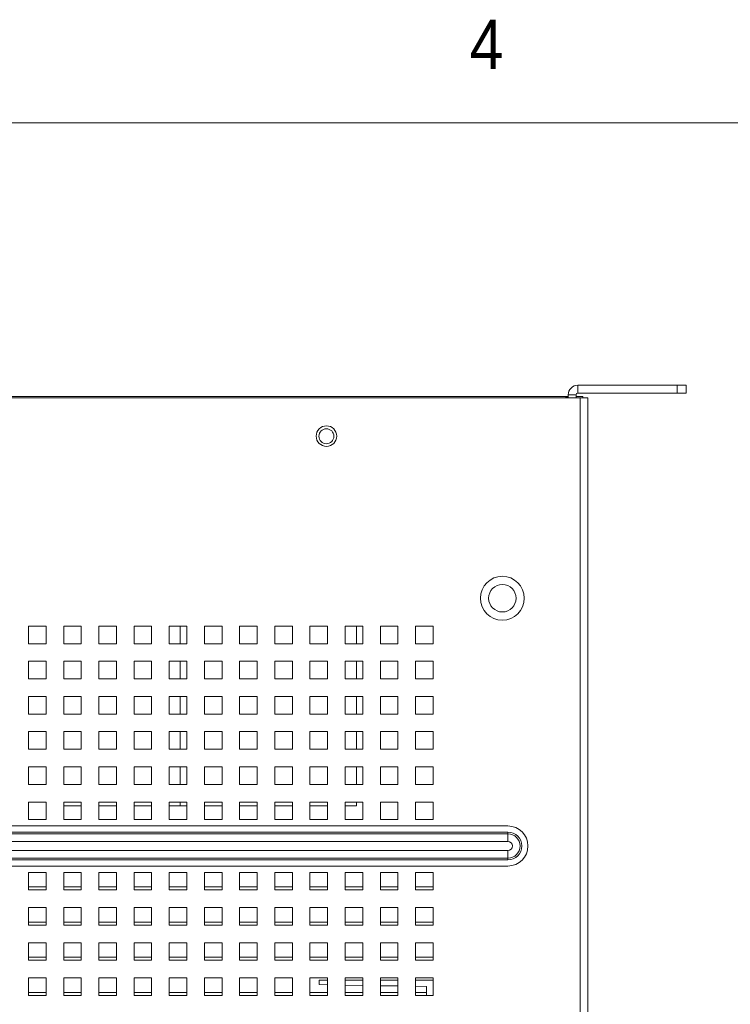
# Model space of a CAD drawing. Header units: inches. Extents: x 1 to 109, y 1 to 85.
# Tile 654 of 656: x 57 to 64, y 75 to 84. Entities that reach past the tile are written whole.
import ezdxf

# ---------------------------------------------------------------- set-up
doc = ezdxf.new("R2010")
doc.units = ezdxf.units.IN
doc.header["$MEASUREMENT"] = 0
doc.layers.add('FORMAT', color=7, linetype='Continuous')
doc.styles.add('SLDTEXTSTYLE0', font='GOTHIC.TTF', dxfattribs={"width": 0.913})

msp = doc.modelspace()

# ---------------------------------------------------------------- linework, layer by layer
at = {"color": 7, "linetype": 'Continuous', "lineweight": 15, "ltscale": 5}
for p, q in [((62.3096, 80.7428), (62.3096, 80.8176)), ((63.2512, 80.8176), (62.3096, 80.8176)), ((63.2512, 80.7428), (63.2512, 80.8176)), ((63.2512, 80.8176), (63.3346, 80.8176)), ((63.3346, 80.8176), (63.3346, 80.7428)), ((62.3312, 80.6973), (44.7129, 80.6973)), ((62.2181, 80.7098), (44.826, 80.7098)), ((44.8492, 80.7095), (62.1949, 80.7095)), ((62.1949, 80.7095), (62.1949, 80.6973)), ((62.1949, 80.7034), (62.2181, 80.7034)), ((62.2181, 80.6973), (62.2181, 80.7262)), ((62.2181, 80.7262), (62.2929, 80.7262)), ((62.2929, 80.7262), (62.2929, 80.6973)), ((62.2931, 80.7098), (62.2929, 80.7098)), ((62.3554, 80.7098), (62.2931, 80.7098)), ((62.2931, 80.6973), (62.2931, 80.7098)), ((63.2512, 80.7428), (62.3096, 80.7428)), ((62.3312, 67.4921), (62.3312, 80.6973)), ((62.3312, 80.6973), (62.4052, 80.6973)), ((62.3554, 80.6973), (62.3554, 80.7098)), ((62.4052, 80.6973), (62.4052, 67.4921)), ((63.3346, 80.7428), (63.2512, 80.7428)), ((57.2722, 78.5348), (57.1056, 78.5348)), ((57.1056, 78.5348), (57.1056, 78.3681)), ((57.2722, 78.3681), (57.2722, 78.5348)), ((57.6056, 78.5348), (57.4389, 78.5348)), ((57.4389, 78.5348), (57.4389, 78.3681)), ((57.6056, 78.3681), (57.6056, 78.5348)), ((57.9389, 78.5348), (57.7722, 78.5348)), ((57.7722, 78.5348), (57.7722, 78.3681)), ((57.9389, 78.3681), (57.9389, 78.5348)), ((58.2722, 78.5348), (58.1056, 78.5348)), ((58.1056, 78.5348), (58.1056, 78.3681)), ((58.2722, 78.3681), (58.2722, 78.5348)), ((58.6056, 78.5348), (58.4389, 78.5348)), ((58.4389, 78.5348), (58.4389, 78.3681)), ((58.6056, 78.3681), (58.6056, 78.5348)), ((58.9389, 78.5348), (58.7722, 78.5348)), ((58.7722, 78.5348), (58.7722, 78.3681)), ((58.9389, 78.3681), (58.9389, 78.5348)), ((59.2722, 78.5348), (59.1056, 78.5348)), ((59.1056, 78.5348), (59.1056, 78.3681)), ((59.2722, 78.3681), (59.2722, 78.5348)), ((59.6056, 78.5348), (59.4389, 78.5348)), ((59.4389, 78.5348), (59.4389, 78.3681)), ((59.6056, 78.3681), (59.6056, 78.5348)), ((59.9389, 78.5348), (59.7722, 78.5348)), ((59.7722, 78.5348), (59.7722, 78.3681)), ((59.9389, 78.3681), (59.9389, 78.5348)), ((60.2722, 78.5348), (60.1056, 78.5348)), ((60.1056, 78.5348), (60.1056, 78.3681)), ((60.2137, 78.3681), (60.2137, 78.5348)), ((60.2722, 78.3681), (60.2722, 78.5348)), ((60.6056, 78.5348), (60.4389, 78.5348)), ((60.4389, 78.5348), (60.4389, 78.3681)), ((60.6056, 78.3681), (60.6056, 78.5348)), ((60.9389, 78.5348), (60.7722, 78.5348)), ((60.7722, 78.5348), (60.7722, 78.3681)), ((60.9389, 78.3681), (60.9389, 78.5348)), ((57.1056, 78.3681), (57.2722, 78.3681)), ((57.4389, 78.3681), (57.6056, 78.3681)), ((57.7722, 78.3681), (57.9389, 78.3681)), ((58.1056, 78.3681), (58.2722, 78.3681)), ((58.4389, 78.3681), (58.6056, 78.3681)), ((58.7722, 78.3681), (58.9389, 78.3681)), ((59.1056, 78.3681), (59.2722, 78.3681)), ((59.4389, 78.3681), (59.6056, 78.3681)), ((59.7722, 78.3681), (59.9389, 78.3681)), ((60.1056, 78.3681), (60.2722, 78.3681)), ((60.4389, 78.3681), (60.6056, 78.3681)), ((60.7722, 78.3681), (60.9389, 78.3681)), ((57.2722, 78.2014), (57.1056, 78.2014)), ((57.1056, 78.2014), (57.1056, 78.0348)), ((57.2722, 78.0348), (57.2722, 78.2014)), ((57.6056, 78.2014), (57.4389, 78.2014)), ((57.4389, 78.2014), (57.4389, 78.0348)), ((57.6056, 78.0348), (57.6056, 78.2014)), ((57.9389, 78.2014), (57.7722, 78.2014)), ((57.7722, 78.2014), (57.7722, 78.0348)), ((57.9389, 78.0348), (57.9389, 78.2014)), ((58.2722, 78.2014), (58.1056, 78.2014)), ((58.1056, 78.2014), (58.1056, 78.0348)), ((58.2722, 78.0348), (58.2722, 78.2014)), ((58.6056, 78.2014), (58.4389, 78.2014)), ((58.4389, 78.2014), (58.4389, 78.0348)), ((58.6056, 78.0348), (58.6056, 78.2014)), ((58.9389, 78.2014), (58.7722, 78.2014)), ((58.7722, 78.2014), (58.7722, 78.0348)), ((58.9389, 78.0348), (58.9389, 78.2014)), ((59.2722, 78.2014), (59.1056, 78.2014)), ((59.1056, 78.2014), (59.1056, 78.0348)), ((59.2722, 78.0348), (59.2722, 78.2014)), ((59.6056, 78.2014), (59.4389, 78.2014)), ((59.4389, 78.2014), (59.4389, 78.0348)), ((59.6056, 78.0348), (59.6056, 78.2014)), ((59.9389, 78.2014), (59.7722, 78.2014)), ((59.7722, 78.2014), (59.7722, 78.0348)), ((59.9389, 78.0348), (59.9389, 78.2014)), ((60.2722, 78.2014), (60.1056, 78.2014)), ((60.1056, 78.2014), (60.1056, 78.0348)), ((60.2137, 78.0348), (60.2137, 78.2014)), ((60.2722, 78.0348), (60.2722, 78.2014)), ((60.6056, 78.2014), (60.4389, 78.2014)), ((60.4389, 78.2014), (60.4389, 78.0348)), ((60.6056, 78.0348), (60.6056, 78.2014)), ((60.9389, 78.2014), (60.7722, 78.2014)), ((60.7722, 78.2014), (60.7722, 78.0348)), ((60.9389, 78.0348), (60.9389, 78.2014)), ((57.1056, 78.0348), (57.2722, 78.0348)), ((57.4389, 78.0348), (57.6056, 78.0348)), ((57.7722, 78.0348), (57.9389, 78.0348)), ((58.1056, 78.0348), (58.2722, 78.0348)), ((58.4389, 78.0348), (58.6056, 78.0348)), ((58.7722, 78.0348), (58.9389, 78.0348)), ((59.1056, 78.0348), (59.2722, 78.0348)), ((59.4389, 78.0348), (59.6056, 78.0348)), ((59.7722, 78.0348), (59.9389, 78.0348)), ((60.1056, 78.0348), (60.2722, 78.0348)), ((60.4389, 78.0348), (60.6056, 78.0348)), ((60.7722, 78.0348), (60.9389, 78.0348)), ((57.2722, 77.8681), (57.1056, 77.8681)), ((57.1056, 77.8681), (57.1056, 77.7014)), ((57.2722, 77.7014), (57.2722, 77.8681)), ((57.6056, 77.8681), (57.4389, 77.8681)), ((57.4389, 77.8681), (57.4389, 77.7014)), ((57.6056, 77.7014), (57.6056, 77.8681)), ((57.9389, 77.8681), (57.7722, 77.8681)), ((57.7722, 77.8681), (57.7722, 77.7014)), ((57.9389, 77.7014), (57.9389, 77.8681)), ((58.2722, 77.8681), (58.1056, 77.8681)), ((58.1056, 77.8681), (58.1056, 77.7014)), ((58.2722, 77.7014), (58.2722, 77.8681)), ((58.6056, 77.8681), (58.4389, 77.8681)), ((58.4389, 77.8681), (58.4389, 77.7014)), ((58.6056, 77.7014), (58.6056, 77.8681)), ((58.9389, 77.8681), (58.7722, 77.8681)), ((58.7722, 77.8681), (58.7722, 77.7014)), ((58.9389, 77.7014), (58.9389, 77.8681)), ((59.2722, 77.8681), (59.1056, 77.8681)), ((59.1056, 77.8681), (59.1056, 77.7014)), ((59.2722, 77.7014), (59.2722, 77.8681)), ((59.6056, 77.8681), (59.4389, 77.8681)), ((59.4389, 77.8681), (59.4389, 77.7014)), ((59.6056, 77.7014), (59.6056, 77.8681)), ((59.9389, 77.8681), (59.7722, 77.8681)), ((59.7722, 77.8681), (59.7722, 77.7014)), ((59.9389, 77.7014), (59.9389, 77.8681)), ((60.2722, 77.8681), (60.1056, 77.8681)), ((60.1056, 77.8681), (60.1056, 77.7014)), ((60.2137, 77.7014), (60.2137, 77.8681)), ((60.2722, 77.7014), (60.2722, 77.8681)), ((60.6056, 77.8681), (60.4389, 77.8681)), ((60.4389, 77.8681), (60.4389, 77.7014)), ((60.6056, 77.7014), (60.6056, 77.8681)), ((60.9389, 77.8681), (60.7722, 77.8681)), ((60.7722, 77.8681), (60.7722, 77.7014)), ((60.9389, 77.7014), (60.9389, 77.8681)), ((57.1056, 77.7014), (57.2722, 77.7014)), ((57.4389, 77.7014), (57.6056, 77.7014)), ((57.7722, 77.7014), (57.9389, 77.7014)), ((58.1056, 77.7014), (58.2722, 77.7014)), ((58.4389, 77.7014), (58.6056, 77.7014)), ((58.7722, 77.7014), (58.9389, 77.7014)), ((59.1056, 77.7014), (59.2722, 77.7014)), ((59.4389, 77.7014), (59.6056, 77.7014)), ((59.7722, 77.7014), (59.9389, 77.7014)), ((60.1056, 77.7014), (60.2722, 77.7014)), ((60.4389, 77.7014), (60.6056, 77.7014)), ((60.7722, 77.7014), (60.9389, 77.7014)), ((57.2722, 77.5348), (57.1056, 77.5348)), ((57.1056, 77.5348), (57.1056, 77.3681)), ((57.2722, 77.3681), (57.2722, 77.5348)), ((57.6056, 77.5348), (57.4389, 77.5348)), ((57.4389, 77.5348), (57.4389, 77.3681)), ((57.6056, 77.3681), (57.6056, 77.5348)), ((57.9389, 77.5348), (57.7722, 77.5348)), ((57.7722, 77.5348), (57.7722, 77.3681)), ((57.9389, 77.3681), (57.9389, 77.5348)), ((58.2722, 77.5348), (58.1056, 77.5348)), ((58.1056, 77.5348), (58.1056, 77.3681)), ((58.2722, 77.3681), (58.2722, 77.5348)), ((58.6056, 77.5348), (58.4389, 77.5348)), ((58.4389, 77.5348), (58.4389, 77.3681)), ((58.6056, 77.3681), (58.6056, 77.5348)), ((58.9389, 77.5348), (58.7722, 77.5348)), ((58.7722, 77.5348), (58.7722, 77.3681)), ((58.9389, 77.3681), (58.9389, 77.5348)), ((59.2722, 77.5348), (59.1056, 77.5348)), ((59.1056, 77.5348), (59.1056, 77.3681)), ((59.2722, 77.3681), (59.2722, 77.5348)), ((59.6056, 77.5348), (59.4389, 77.5348)), ((59.4389, 77.5348), (59.4389, 77.3681)), ((59.6056, 77.3681), (59.6056, 77.5348)), ((59.9389, 77.5348), (59.7722, 77.5348)), ((59.7722, 77.5348), (59.7722, 77.3681)), ((59.9389, 77.3681), (59.9389, 77.5348)), ((60.2722, 77.5348), (60.1056, 77.5348)), ((60.1056, 77.5348), (60.1056, 77.3681)), ((60.2137, 77.3681), (60.2137, 77.5348)), ((60.2722, 77.3681), (60.2722, 77.5348)), ((60.6056, 77.5348), (60.4389, 77.5348)), ((60.4389, 77.5348), (60.4389, 77.3681)), ((60.6056, 77.3681), (60.6056, 77.5348)), ((60.9389, 77.5348), (60.7722, 77.5348)), ((60.7722, 77.5348), (60.7722, 77.3681)), ((60.9389, 77.3681), (60.9389, 77.5348)), ((57.1056, 77.3681), (57.2722, 77.3681)), ((57.4389, 77.3681), (57.6056, 77.3681)), ((57.7722, 77.3681), (57.9389, 77.3681)), ((58.1056, 77.3681), (58.2722, 77.3681)), ((58.4389, 77.3681), (58.6056, 77.3681)), ((58.7722, 77.3681), (58.9389, 77.3681)), ((59.1056, 77.3681), (59.2722, 77.3681)), ((59.4389, 77.3681), (59.6056, 77.3681)), ((59.7722, 77.3681), (59.9389, 77.3681)), ((60.1056, 77.3681), (60.2722, 77.3681)), ((60.4389, 77.3681), (60.6056, 77.3681)), ((60.7722, 77.3681), (60.9389, 77.3681)), ((57.2722, 77.2014), (57.1056, 77.2014)), ((57.1056, 77.2014), (57.1056, 77.0348)), ((57.2722, 77.0348), (57.2722, 77.2014)), ((57.6056, 77.2014), (57.4389, 77.2014)), ((57.4389, 77.2014), (57.4389, 77.0348)), ((57.6056, 77.0348), (57.6056, 77.2014)), ((57.9389, 77.2014), (57.7722, 77.2014)), ((57.7722, 77.2014), (57.7722, 77.0348)), ((57.9389, 77.0348), (57.9389, 77.2014)), ((58.2722, 77.2014), (58.1056, 77.2014)), ((58.1056, 77.2014), (58.1056, 77.0348)), ((58.2722, 77.0348), (58.2722, 77.2014)), ((58.6056, 77.2014), (58.4389, 77.2014)), ((58.4389, 77.2014), (58.4389, 77.0348)), ((58.6056, 77.0348), (58.6056, 77.2014)), ((58.9389, 77.2014), (58.7722, 77.2014)), ((58.7722, 77.2014), (58.7722, 77.0348)), ((58.9389, 77.0348), (58.9389, 77.2014)), ((59.2722, 77.2014), (59.1056, 77.2014)), ((59.1056, 77.2014), (59.1056, 77.0348)), ((59.2722, 77.0348), (59.2722, 77.2014)), ((59.6056, 77.2014), (59.4389, 77.2014)), ((59.4389, 77.2014), (59.4389, 77.0348)), ((59.6056, 77.0348), (59.6056, 77.2014)), ((59.9389, 77.2014), (59.7722, 77.2014)), ((59.7722, 77.2014), (59.7722, 77.0348)), ((59.9389, 77.0348), (59.9389, 77.2014)), ((60.2722, 77.2014), (60.1056, 77.2014)), ((60.1056, 77.2014), (60.1056, 77.0348)), ((60.2137, 77.0348), (60.2137, 77.2014)), ((60.2722, 77.0348), (60.2722, 77.2014)), ((60.6056, 77.2014), (60.4389, 77.2014)), ((60.4389, 77.2014), (60.4389, 77.0348)), ((60.6056, 77.0348), (60.6056, 77.2014)), ((60.9389, 77.2014), (60.7722, 77.2014)), ((60.7722, 77.2014), (60.7722, 77.0348)), ((60.9389, 77.0348), (60.9389, 77.2014)), ((57.1056, 77.0348), (57.2722, 77.0348)), ((57.4389, 77.0348), (57.6056, 77.0348)), ((57.7722, 77.0348), (57.9389, 77.0348)), ((58.1056, 77.0348), (58.2722, 77.0348)), ((58.4389, 77.0348), (58.6056, 77.0348)), ((58.7722, 77.0348), (58.9389, 77.0348)), ((59.1056, 77.0348), (59.2722, 77.0348)), ((59.4389, 77.0348), (59.6056, 77.0348)), ((59.7722, 77.0348), (59.9389, 77.0348)), ((60.1056, 77.0348), (60.2722, 77.0348)), ((60.4389, 77.0348), (60.6056, 77.0348)), ((60.7722, 77.0348), (60.9389, 77.0348)), ((57.2722, 76.8681), (57.1056, 76.8681)), ((57.1056, 76.8681), (57.1056, 76.7014)), ((57.2722, 76.7014), (57.2722, 76.8681)), ((57.6056, 76.8681), (57.4389, 76.8681)), ((57.4389, 76.8681), (57.4389, 76.7014)), ((57.6056, 76.8331), (57.4389, 76.8331)), ((57.6056, 76.7014), (57.6056, 76.8681)), ((57.9389, 76.8681), (57.7722, 76.8681)), ((57.7722, 76.8681), (57.7722, 76.7014)), ((57.9389, 76.8331), (57.7722, 76.8331)), ((57.9389, 76.7014), (57.9389, 76.8681)), ((58.2722, 76.8681), (58.1056, 76.8681)), ((58.1056, 76.8681), (58.1056, 76.7014)), ((58.2722, 76.8331), (58.1056, 76.8331)), ((58.2722, 76.7014), (58.2722, 76.8681)), ((58.6056, 76.8681), (58.4389, 76.8681)), ((58.4389, 76.8681), (58.4389, 76.7014)), ((58.5427, 76.8331), (58.4389, 76.8331)), ((58.6056, 76.8331), (58.5427, 76.8331)), ((58.6056, 76.7014), (58.6056, 76.8681)), ((58.9389, 76.8681), (58.7722, 76.8681)), ((58.7722, 76.8681), (58.7722, 76.7014)), ((58.9389, 76.8331), (58.7722, 76.8331)), ((58.9389, 76.7014), (58.9389, 76.8681)), ((59.2722, 76.8681), (59.1056, 76.8681)), ((59.1056, 76.8681), (59.1056, 76.7014)), ((59.2722, 76.8331), (59.1056, 76.8331)), ((59.2722, 76.7014), (59.2722, 76.8681)), ((59.6056, 76.8681), (59.4389, 76.8681)), ((59.4389, 76.8681), (59.4389, 76.7014)), ((59.6056, 76.8331), (59.4389, 76.8331)), ((59.6056, 76.7014), (59.6056, 76.8681)), ((59.9389, 76.8681), (59.7722, 76.8681)), ((59.7722, 76.8681), (59.7722, 76.7014)), ((59.9389, 76.8331), (59.7722, 76.8331)), ((59.9389, 76.7014), (59.9389, 76.8681)), ((60.2722, 76.8681), (60.1056, 76.8681)), ((60.1056, 76.8681), (60.1056, 76.7014)), ((60.2137, 76.8331), (60.1056, 76.8331)), ((60.2137, 76.8331), (60.2137, 76.8681)), ((60.2722, 76.7014), (60.2722, 76.8681)), ((60.6056, 76.8681), (60.4389, 76.8681)), ((60.4389, 76.8681), (60.4389, 76.7014)), ((60.6056, 76.7014), (60.6056, 76.8681)), ((60.9389, 76.8681), (60.7722, 76.8681)), ((60.7722, 76.8681), (60.7722, 76.7014)), ((60.9389, 76.7014), (60.9389, 76.8681)), ((57.1056, 76.7014), (57.2722, 76.7014)), ((57.4389, 76.7014), (57.6056, 76.7014)), ((57.7722, 76.7014), (57.9389, 76.7014)), ((58.1056, 76.7014), (58.2722, 76.7014)), ((58.4389, 76.7014), (58.6056, 76.7014)), ((58.7722, 76.7014), (58.9389, 76.7014)), ((59.1056, 76.7014), (59.2722, 76.7014)), ((59.4389, 76.7014), (59.6056, 76.7014)), ((59.7722, 76.7014), (59.9389, 76.7014)), ((60.1056, 76.7014), (60.2722, 76.7014)), ((60.4389, 76.7014), (60.6056, 76.7014)), ((60.7722, 76.7014), (60.9389, 76.7014)), ((45.3972, 76.6413), (61.6472, 76.6413)), ((45.3972, 76.5831), (61.6472, 76.5831)), ((45.3972, 76.5665), (61.6472, 76.5665)), ((61.6472, 76.5665), (61.6472, 76.5831)), ((61.6472, 76.5665), (61.6472, 76.4938)), ((61.6472, 76.4938), (45.3972, 76.4938)), ((45.3972, 76.409), (61.6472, 76.409)), ((61.6472, 76.3363), (61.6472, 76.409)), ((61.6472, 76.3363), (45.3972, 76.3363)), ((61.6472, 76.3198), (45.3972, 76.3198)), ((61.6472, 76.3198), (61.6472, 76.3363)), ((61.6472, 76.2616), (45.3972, 76.2616)), ((57.2722, 76.2014), (57.1056, 76.2014)), ((57.1056, 76.2014), (57.1056, 76.0348)), ((57.2722, 76.0348), (57.2722, 76.2014)), ((57.6056, 76.2014), (57.4389, 76.2014)), ((57.4389, 76.2014), (57.4389, 76.0348)), ((57.6056, 76.0348), (57.6056, 76.2014)), ((57.9389, 76.2014), (57.7722, 76.2014)), ((57.7722, 76.2014), (57.7722, 76.0348)), ((57.9389, 76.0348), (57.9389, 76.2014)), ((58.2722, 76.2014), (58.1056, 76.2014)), ((58.1056, 76.2014), (58.1056, 76.0348)), ((58.2722, 76.0348), (58.2722, 76.2014)), ((58.6056, 76.2014), (58.4389, 76.2014)), ((58.4389, 76.2014), (58.4389, 76.0348)), ((58.6056, 76.0348), (58.6056, 76.2014)), ((58.9389, 76.2014), (58.7722, 76.2014)), ((58.7722, 76.2014), (58.7722, 76.0348)), ((58.9389, 76.0348), (58.9389, 76.2014)), ((59.2722, 76.2014), (59.1056, 76.2014)), ((59.1056, 76.2014), (59.1056, 76.0348)), ((59.2722, 76.0348), (59.2722, 76.2014)), ((59.6056, 76.2014), (59.4389, 76.2014)), ((59.4389, 76.2014), (59.4389, 76.0348)), ((59.6056, 76.0348), (59.6056, 76.2014)), ((59.9389, 76.2014), (59.7722, 76.2014)), ((59.7722, 76.2014), (59.7722, 76.0348)), ((59.9389, 76.0348), (59.9389, 76.2014)), ((60.2722, 76.2014), (60.1056, 76.2014)), ((60.1056, 76.2014), (60.1056, 76.0348)), ((60.2722, 76.0348), (60.2722, 76.2014)), ((60.6056, 76.2014), (60.4389, 76.2014)), ((60.4389, 76.2014), (60.4389, 76.0348)), ((60.6056, 76.0348), (60.6056, 76.2014)), ((60.9389, 76.2014), (60.7722, 76.2014)), ((60.7722, 76.2014), (60.7722, 76.0348)), ((60.9389, 76.0348), (60.9389, 76.2014)), ((57.1056, 76.0639), (57.2721, 76.0639)), ((57.1056, 76.0348), (57.2722, 76.0348)), ((57.2721, 76.0639), (57.2721, 76.0348)), ((57.4389, 76.0639), (57.6054, 76.0639)), ((57.4389, 76.0348), (57.6056, 76.0348)), ((57.6054, 76.0639), (57.6054, 76.0348)), ((57.7722, 76.0639), (57.9387, 76.0639)), ((57.7722, 76.0348), (57.9389, 76.0348)), ((57.9387, 76.0639), (57.9387, 76.0348)), ((58.1056, 76.0639), (58.2721, 76.0639)), ((58.1056, 76.0348), (58.2722, 76.0348)), ((58.2721, 76.0639), (58.2721, 76.0348)), ((58.4389, 76.0639), (58.6054, 76.0639)), ((58.4389, 76.0348), (58.6056, 76.0348)), ((58.6054, 76.0639), (58.6054, 76.0348)), ((58.7722, 76.0639), (58.9387, 76.0639)), ((58.7722, 76.0348), (58.9389, 76.0348)), ((58.9387, 76.0639), (58.9387, 76.0348)), ((59.1056, 76.0639), (59.2721, 76.0639)), ((59.1056, 76.0348), (59.2722, 76.0348)), ((59.2721, 76.0639), (59.2721, 76.0348)), ((59.4389, 76.0639), (59.6054, 76.0639)), ((59.4389, 76.0348), (59.6056, 76.0348)), ((59.6054, 76.0639), (59.6054, 76.0348)), ((59.7722, 76.0639), (59.9387, 76.0639)), ((59.7722, 76.0348), (59.9389, 76.0348)), ((59.9387, 76.0639), (59.9387, 76.0348)), ((60.1056, 76.0639), (60.2721, 76.0639)), ((60.1056, 76.0348), (60.2722, 76.0348)), ((60.2721, 76.0639), (60.2721, 76.0348)), ((60.4389, 76.0639), (60.6054, 76.0639)), ((60.4389, 76.0348), (60.6056, 76.0348)), ((60.6054, 76.0639), (60.6054, 76.0348)), ((60.7722, 76.0639), (60.9387, 76.0639)), ((60.7722, 76.0348), (60.9389, 76.0348)), ((60.9387, 76.0639), (60.9387, 76.0348)), ((57.2722, 75.8681), (57.1056, 75.8681)), ((57.1056, 75.8681), (57.1056, 75.7014)), ((57.2722, 75.7014), (57.2722, 75.8681)), ((57.6056, 75.8681), (57.4389, 75.8681)), ((57.4389, 75.8681), (57.4389, 75.7014)), ((57.6056, 75.7014), (57.6056, 75.8681)), ((57.9389, 75.8681), (57.7722, 75.8681)), ((57.7722, 75.8681), (57.7722, 75.7014)), ((57.9389, 75.7014), (57.9389, 75.8681)), ((58.2722, 75.8681), (58.1056, 75.8681)), ((58.1056, 75.8681), (58.1056, 75.7014)), ((58.2722, 75.7014), (58.2722, 75.8681)), ((58.6056, 75.8681), (58.4389, 75.8681)), ((58.4389, 75.8681), (58.4389, 75.7014)), ((58.6056, 75.7014), (58.6056, 75.8681)), ((58.9389, 75.8681), (58.7722, 75.8681)), ((58.7722, 75.8681), (58.7722, 75.7014)), ((58.9389, 75.7014), (58.9389, 75.8681)), ((59.2722, 75.8681), (59.1056, 75.8681)), ((59.1056, 75.8681), (59.1056, 75.7014)), ((59.2722, 75.7014), (59.2722, 75.8681)), ((59.6056, 75.8681), (59.4389, 75.8681)), ((59.4389, 75.8681), (59.4389, 75.7014)), ((59.6056, 75.7014), (59.6056, 75.8681)), ((59.9389, 75.8681), (59.7722, 75.8681)), ((59.7722, 75.8681), (59.7722, 75.7014)), ((59.9389, 75.7014), (59.9389, 75.8681)), ((60.2722, 75.8681), (60.1056, 75.8681)), ((60.1056, 75.8681), (60.1056, 75.7014)), ((60.2722, 75.7014), (60.2722, 75.8681)), ((60.6056, 75.8681), (60.4389, 75.8681)), ((60.4389, 75.8681), (60.4389, 75.7014)), ((60.6056, 75.7014), (60.6056, 75.8681)), ((60.9389, 75.8681), (60.7722, 75.8681)), ((60.7722, 75.8681), (60.7722, 75.7014)), ((60.9389, 75.7014), (60.9389, 75.8681)), ((57.1056, 75.7306), (57.2721, 75.7306)), ((57.1056, 75.7014), (57.2722, 75.7014)), ((57.2721, 75.7306), (57.2721, 75.7014)), ((57.4389, 75.7306), (57.6054, 75.7306)), ((57.4389, 75.7014), (57.6056, 75.7014)), ((57.6054, 75.7306), (57.6054, 75.7014)), ((57.7722, 75.7306), (57.9387, 75.7306)), ((57.7722, 75.7014), (57.9389, 75.7014)), ((57.9387, 75.7306), (57.9387, 75.7014)), ((58.1056, 75.7306), (58.2721, 75.7306)), ((58.1056, 75.7014), (58.2722, 75.7014)), ((58.2721, 75.7306), (58.2721, 75.7014)), ((58.4389, 75.7306), (58.6054, 75.7306)), ((58.4389, 75.7014), (58.6056, 75.7014)), ((58.6054, 75.7306), (58.6054, 75.7014)), ((58.7722, 75.7306), (58.9387, 75.7306)), ((58.7722, 75.7014), (58.9389, 75.7014)), ((58.9387, 75.7306), (58.9387, 75.7014)), ((59.1056, 75.7306), (59.2721, 75.7306)), ((59.1056, 75.7014), (59.2722, 75.7014)), ((59.2721, 75.7306), (59.2721, 75.7014)), ((59.4389, 75.7306), (59.6054, 75.7306)), ((59.4389, 75.7014), (59.6056, 75.7014)), ((59.6054, 75.7306), (59.6054, 75.7014)), ((59.7722, 75.7306), (59.9387, 75.7306)), ((59.7722, 75.7014), (59.9389, 75.7014)), ((59.9387, 75.7306), (59.9387, 75.7014)), ((60.1056, 75.7306), (60.2721, 75.7306)), ((60.1056, 75.7014), (60.2722, 75.7014)), ((60.2721, 75.7306), (60.2721, 75.7014)), ((60.4389, 75.7306), (60.6054, 75.7306)), ((60.4389, 75.7014), (60.6056, 75.7014)), ((60.6054, 75.7306), (60.6054, 75.7014)), ((60.7722, 75.7306), (60.9387, 75.7306)), ((60.7722, 75.7014), (60.9389, 75.7014)), ((60.9387, 75.7306), (60.9387, 75.7014)), ((57.2722, 75.5348), (57.1056, 75.5348)), ((57.1056, 75.5348), (57.1056, 75.3681)), ((57.2722, 75.3681), (57.2722, 75.5348)), ((57.6056, 75.5348), (57.4389, 75.5348)), ((57.4389, 75.5348), (57.4389, 75.3681)), ((57.6056, 75.3681), (57.6056, 75.5348)), ((57.9389, 75.5348), (57.7722, 75.5348)), ((57.7722, 75.5348), (57.7722, 75.3681)), ((57.9389, 75.3681), (57.9389, 75.5348)), ((58.2722, 75.5348), (58.1056, 75.5348)), ((58.1056, 75.5348), (58.1056, 75.3681)), ((58.2722, 75.3681), (58.2722, 75.5348)), ((58.6056, 75.5348), (58.4389, 75.5348)), ((58.4389, 75.5348), (58.4389, 75.3681)), ((58.6056, 75.3681), (58.6056, 75.5348)), ((58.9389, 75.5348), (58.7722, 75.5348)), ((58.7722, 75.5348), (58.7722, 75.3681)), ((58.9389, 75.3681), (58.9389, 75.5348)), ((59.2722, 75.5348), (59.1056, 75.5348)), ((59.1056, 75.5348), (59.1056, 75.3681)), ((59.2722, 75.3681), (59.2722, 75.5348)), ((59.6056, 75.5348), (59.4389, 75.5348)), ((59.4389, 75.5348), (59.4389, 75.3681)), ((59.6056, 75.3681), (59.6056, 75.5348)), ((59.9389, 75.5348), (59.7722, 75.5348)), ((59.7722, 75.5348), (59.7722, 75.3681)), ((59.9389, 75.3681), (59.9389, 75.5348)), ((60.2722, 75.5348), (60.1056, 75.5348)), ((60.1056, 75.5348), (60.1056, 75.3681)), ((60.2722, 75.3681), (60.2722, 75.5348)), ((60.6056, 75.5348), (60.4389, 75.5348)), ((60.4389, 75.5348), (60.4389, 75.3681)), ((60.6056, 75.3681), (60.6056, 75.5348)), ((60.9389, 75.5348), (60.7722, 75.5348)), ((60.7722, 75.5348), (60.7722, 75.3681)), ((60.9389, 75.3681), (60.9389, 75.5348)), ((57.1056, 75.3973), (57.2721, 75.3973)), ((57.2721, 75.3973), (57.2721, 75.3681)), ((57.4389, 75.3973), (57.6054, 75.3973)), ((57.6054, 75.3973), (57.6054, 75.3681)), ((57.7722, 75.3973), (57.9387, 75.3973)), ((57.9387, 75.3973), (57.9387, 75.3681)), ((58.1056, 75.3973), (58.2721, 75.3973)), ((58.2721, 75.3973), (58.2721, 75.3681)), ((58.4389, 75.3973), (58.6054, 75.3973)), ((58.6054, 75.3973), (58.6054, 75.3681)), ((58.7722, 75.3973), (58.9387, 75.3973)), ((58.9387, 75.3973), (58.9387, 75.3681)), ((59.1056, 75.3973), (59.2721, 75.3973)), ((59.2721, 75.3973), (59.2721, 75.3681)), ((59.4389, 75.3973), (59.6054, 75.3973)), ((59.6054, 75.3973), (59.6054, 75.3681)), ((59.7722, 75.3973), (59.9387, 75.3973)), ((59.9387, 75.3973), (59.9387, 75.3681)), ((60.1056, 75.3973), (60.2721, 75.3973)), ((60.2721, 75.3973), (60.2721, 75.3681)), ((60.4389, 75.3973), (60.6054, 75.3973)), ((60.6054, 75.3973), (60.6054, 75.3681)), ((60.7722, 75.3973), (60.9387, 75.3973)), ((60.9387, 75.3973), (60.9387, 75.3681)), ((57.1056, 75.3681), (57.2722, 75.3681)), ((57.4389, 75.3681), (57.6056, 75.3681)), ((57.7722, 75.3681), (57.9389, 75.3681)), ((58.1056, 75.3681), (58.2722, 75.3681)), ((58.4389, 75.3681), (58.6056, 75.3681)), ((58.7722, 75.3681), (58.9389, 75.3681)), ((59.1056, 75.3681), (59.2722, 75.3681)), ((59.4389, 75.3681), (59.6056, 75.3681)), ((59.7722, 75.3681), (59.9389, 75.3681)), ((60.1056, 75.3681), (60.2722, 75.3681)), ((60.4389, 75.3681), (60.6056, 75.3681)), ((60.7722, 75.3681), (60.9389, 75.3681)), ((57.2722, 75.2014), (57.1056, 75.2014)), ((57.1056, 75.2014), (57.1056, 75.0348)), ((57.2722, 75.0348), (57.2722, 75.2014)), ((57.6056, 75.2014), (57.4389, 75.2014)), ((57.4389, 75.2014), (57.4389, 75.0348)), ((57.6056, 75.0348), (57.6056, 75.2014)), ((57.9389, 75.2014), (57.7722, 75.2014)), ((57.7722, 75.2014), (57.7722, 75.0348)), ((57.9389, 75.0348), (57.9389, 75.2014)), ((58.2722, 75.2014), (58.1056, 75.2014)), ((58.1056, 75.2014), (58.1056, 75.0348)), ((58.2722, 75.0348), (58.2722, 75.2014)), ((58.6056, 75.2014), (58.4389, 75.2014)), ((58.4389, 75.2014), (58.4389, 75.0348)), ((58.6056, 75.0348), (58.6056, 75.2014)), ((58.9389, 75.2014), (58.7722, 75.2014)), ((58.7722, 75.2014), (58.7722, 75.0348)), ((58.9389, 75.0348), (58.9389, 75.2014)), ((59.2722, 75.2014), (59.1056, 75.2014)), ((59.1056, 75.2014), (59.1056, 75.0348)), ((59.2722, 75.0348), (59.2722, 75.2014)), ((59.6056, 75.2014), (59.4389, 75.2014)), ((59.4389, 75.2014), (59.4389, 75.0348)), ((59.6056, 75.0348), (59.6056, 75.2014)), ((59.9389, 75.2014), (59.7722, 75.2014)), ((59.7722, 75.2014), (59.7722, 75.0348)), ((59.9389, 75.0348), (59.9389, 75.2014)), ((60.2722, 75.2014), (60.1056, 75.2014)), ((60.1056, 75.2014), (60.1056, 75.0348)), ((60.2722, 75.0348), (60.2722, 75.2014)), ((60.6056, 75.2014), (60.4389, 75.2014)), ((60.4389, 75.2014), (60.4389, 75.0348)), ((60.6056, 75.0348), (60.6056, 75.2014)), ((60.9389, 75.2014), (60.7722, 75.2014)), ((60.7722, 75.2014), (60.7722, 75.0348)), ((60.9389, 75.0348), (60.9389, 75.2014)), ((59.8598, 75.1381), (59.8598, 75.1788)), ((59.9389, 75.1788), (59.8598, 75.1788)), ((59.9389, 75.1368), (59.8598, 75.1381)), ((60.2722, 75.1788), (60.1056, 75.1788)), ((60.2722, 75.1309), (60.1056, 75.1338)), ((60.6056, 75.1788), (60.4389, 75.1788)), ((60.6056, 75.1251), (60.4389, 75.128)), ((60.9389, 75.1788), (60.7722, 75.1788)), ((60.8744, 75.1204), (60.7722, 75.1222)), ((60.8744, 75.0348), (60.8744, 75.1204)), ((57.1056, 75.0639), (57.2721, 75.0639)), ((57.1056, 75.0348), (57.2722, 75.0348)), ((57.2721, 75.0639), (57.2721, 75.0348)), ((57.4389, 75.0639), (57.6054, 75.0639)), ((57.4389, 75.0348), (57.6056, 75.0348)), ((57.6054, 75.0639), (57.6054, 75.0348)), ((57.7722, 75.0639), (57.9387, 75.0639)), ((57.7722, 75.0348), (57.9389, 75.0348)), ((57.9387, 75.0639), (57.9387, 75.0348)), ((58.1056, 75.0639), (58.2721, 75.0639)), ((58.1056, 75.0348), (58.2722, 75.0348)), ((58.2721, 75.0639), (58.2721, 75.0348)), ((58.4389, 75.0639), (58.6054, 75.0639)), ((58.4389, 75.0348), (58.6056, 75.0348)), ((58.6054, 75.0639), (58.6054, 75.0348)), ((58.7722, 75.0639), (58.9387, 75.0639)), ((58.7722, 75.0348), (58.9389, 75.0348)), ((58.9387, 75.0639), (58.9387, 75.0348)), ((59.1056, 75.0639), (59.2721, 75.0639)), ((59.1056, 75.0348), (59.2722, 75.0348)), ((59.2721, 75.0639), (59.2721, 75.0348)), ((59.4389, 75.0639), (59.6054, 75.0639)), ((59.4389, 75.0348), (59.6056, 75.0348)), ((59.6054, 75.0639), (59.6054, 75.0348)), ((59.7722, 75.0639), (59.9387, 75.0639)), ((59.7722, 75.0348), (59.9389, 75.0348)), ((59.9387, 75.0639), (59.9387, 75.0348)), ((60.1056, 75.0639), (60.2721, 75.0639)), ((60.1056, 75.0348), (60.2722, 75.0348)), ((60.2721, 75.0639), (60.2721, 75.0348)), ((60.4389, 75.0639), (60.6054, 75.0639)), ((60.4389, 75.0348), (60.6056, 75.0348)), ((60.6054, 75.0639), (60.6054, 75.0348)), ((60.7722, 75.0639), (60.8744, 75.0639)), ((60.7722, 75.0348), (60.9389, 75.0348))]:
    msp.add_line(p, q, dxfattribs=at)
at = {"color": 8, "linetype": 'Continuous', "lineweight": 15, "ltscale": 5}
for p, q in [((58.5427, 78.5348), (58.5427, 78.3681)), ((58.5427, 78.2014), (58.5427, 78.0348)), ((58.5427, 77.8681), (58.5427, 77.7014)), ((58.5427, 77.5348), (58.5427, 77.3681)), ((58.5427, 77.2014), (58.5427, 77.0348)), ((58.5427, 76.8681), (58.5427, 76.8331))]:
    msp.add_line(p, q, dxfattribs=at)
at = {"color": 7, "linetype": 'Continuous', "lineweight": 15, "ltscale": 25}
for centre, radius in [((59.9281, 80.3348), 0.0975), ((59.9279, 80.3339), 0.0705), ((61.5944, 78.7989), 0.2083), ((61.5944, 78.7989), 0.13)]:
    msp.add_circle(centre, radius, dxfattribs=at)
for centre, radius, start, end in [((62.3096, 80.7262), 0.0914, 90, 180), ((62.3096, 80.7262), 0.0167, 90, 180), ((61.6472, 76.4514), 0.1898, 270, 90), ((61.6472, 76.4514), 0.1317, 270, 90), ((61.6472, 76.4514), 0.1151, 270, 90), ((61.6472, 76.4514), 0.0424, 270, 90)]:
    msp.add_arc(centre, radius, start, end, dxfattribs=at)
at = {"layer": 'FORMAT', "lineweight": 0, "ltscale": 5}
msp.add_line((2.6144, 83.303), (107.6144, 83.303), dxfattribs=at)

# ---------------------------------------------------------------- texts
at = {"layer": 'FORMAT', "color": 7, "ltscale": 5, "insert": (61.2858, 84.2805), "char_height": 0.4687, "attachment_point": 1, "style": 'SLDTEXTSTYLE0'}
msp.add_mtext('4', dxfattribs=at)

doc.saveas('drawing.dxf')
